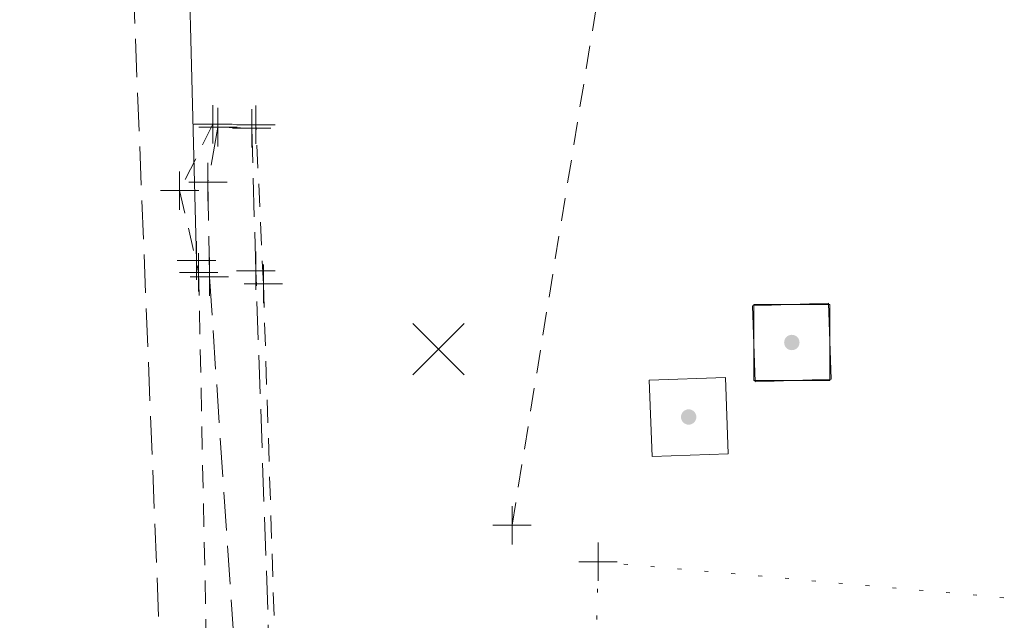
# Model space of a CAD drawing. Extents: x 146022 to 147316, y 438423 to 438809.
# Tile 285 of 322: x 147041 to 147066, y 438647 to 438663. Entities that reach past the tile are written whole.
import ezdxf

# ---------------------------------------------------------------- set-up
doc = ezdxf.new("R2010")
doc.units = 0
doc.header["$MEASUREMENT"] = 0
for name, pattern in [('DGN Style 1', [0.602689, 0.001003, -0.601686]), ('DGN Style 2', [1.00281, 0.601686, -0.401124]), ('DGN Style 3', [1.403934, 1.00281, -0.401124]), ('grltex', [0])]:
    doc.linetypes.add(name, pattern=pattern)
for name, color, linetype, lineweight in [('DR_X_Erosion_Control', 7, 'DGN Style 1', 0), ('PV_X_Shoulder', 30, 'DGN Style 3', 0), ('RD_X_Concrete_Barrier', 9, 'DGN Style 3', 0), ('RD_X_GR_Lt', 97, 'grltex', 0), ('SV_P_Control_Cells_Set', 7, 'Continuous', 0), ('SV_X_Break_Lines', 4, 'DGN Style 2', 0), ('SV_X_Random_Point (Construction)', 7, 'Continuous', 0), ('SV_X_Toe_of_Slope', 193, 'DGN Style 2', 0)]:
    doc.layers.add(name, color=color, linetype=linetype, lineweight=lineweight)
doc.layers.add('SV_X_Shot_Marker (Construction)', color=40, linetype='Continuous', lineweight=0, transparency=0.5)

# ---------------------------------------------------------------- blocks, each defined once
blk = doc.blocks.new('HUBTS_4')
at = {"layer": 'SV_P_Control_Cells_Set', "linetype": 'Continuous', "lineweight": 0}
h = blk.add_hatch(color=52, dxfattribs=at)
edge = h.paths.add_edge_path()
edge.add_arc((0, 0), 0.01, 0, 360)
at = {"layer": 'SV_P_Control_Cells_Set', "color": 52, "linetype": 'Continuous', "lineweight": 13, "flags": 128}
blk.add_lwpolyline([(-0.0495, 0.0496), (0.0495, 0.0496), (0.0495, -0.0495), (-0.0495, -0.0495), (-0.0495, 0.0496)], dxfattribs=at)
blk = doc.blocks.new('HUBTS_9')
at = {"layer": 'SV_P_Control_Cells_Set', "linetype": 'Continuous', "lineweight": 0}
h = blk.add_hatch(color=52, dxfattribs=at)
edge = h.paths.add_edge_path()
edge.add_arc((0, 0), 0.01, 0, 360)
at = {"layer": 'SV_P_Control_Cells_Set', "color": 52, "linetype": 'Continuous', "lineweight": 13, "flags": 128}
blk.add_lwpolyline([(-0.0495, 0.0496), (0.0495, 0.0496), (0.0495, -0.0495), (-0.0495, -0.0495), (-0.0495, 0.0496)], dxfattribs=at)
blk = doc.blocks.new('SVPT_760')
at = {"layer": 'SV_X_Shot_Marker (Construction)', "transparency": 33554495}
for p, q in [((0, 0.025), (0, -0.025)), ((-0.025, 0), (0.025, 0))]:
    blk.add_line(p, q, dxfattribs=at)
blk.add_point((0, 0), dxfattribs=at)
blk = doc.blocks.new('SVPT_761')
at = {"layer": 'SV_X_Shot_Marker (Construction)', "transparency": 33554495}
for p, q in [((0, 0.025), (0, -0.025)), ((-0.025, 0), (0.025, 0))]:
    blk.add_line(p, q, dxfattribs=at)
blk.add_point((0, 0), dxfattribs=at)
blk = doc.blocks.new('SVPT_762')
at = {"layer": 'SV_X_Shot_Marker (Construction)', "transparency": 33554495}
for p, q in [((0, 0.025), (0, -0.025)), ((-0.025, 0), (0.025, 0))]:
    blk.add_line(p, q, dxfattribs=at)
blk.add_point((0, 0), dxfattribs=at)
blk = doc.blocks.new('SVPT_763')
at = {"layer": 'SV_X_Shot_Marker (Construction)', "transparency": 33554495}
for p, q in [((0, 0.025), (0, -0.025)), ((-0.025, 0), (0.025, 0))]:
    blk.add_line(p, q, dxfattribs=at)
blk.add_point((0, 0), dxfattribs=at)
blk = doc.blocks.new('SVPT_775')
at = {"layer": 'SV_X_Shot_Marker (Construction)', "transparency": 33554495}
for p, q in [((0, 0.025), (0, -0.025)), ((-0.025, 0), (0.025, 0))]:
    blk.add_line(p, q, dxfattribs=at)
blk.add_point((0, 0), dxfattribs=at)
blk = doc.blocks.new('SVPT_776')
at = {"layer": 'SV_X_Shot_Marker (Construction)', "transparency": 33554495}
for p, q in [((0, 0.025), (0, -0.025)), ((-0.025, 0), (0.025, 0))]:
    blk.add_line(p, q, dxfattribs=at)
blk.add_point((0, 0), dxfattribs=at)
blk = doc.blocks.new('X_73')
at = {"layer": 'SV_X_Random_Point (Construction)', "color": 7, "linetype": 'Continuous', "lineweight": 0, "transparency": 33554559}
for p, q in [((-0.0333, -0.0334), (0.0333, 0.0334)), ((-0.0333, 0.0334), (0.0333, -0.0334))]:
    blk.add_line(p, q, dxfattribs=at)
blk = doc.blocks.new('SVPT_792')
at = {"layer": 'SV_X_Shot_Marker (Construction)', "transparency": 33554495}
for p, q in [((0, 0.025), (0, -0.025)), ((-0.025, 0), (0.025, 0))]:
    blk.add_line(p, q, dxfattribs=at)
blk.add_point((0, 0), dxfattribs=at)
blk = doc.blocks.new('SVPT_813')
at = {"layer": 'SV_X_Shot_Marker (Construction)', "transparency": 33554495}
for p, q in [((0, 0.025), (0, -0.025)), ((-0.025, 0), (0.025, 0))]:
    blk.add_line(p, q, dxfattribs=at)
blk.add_point((0, 0), dxfattribs=at)
blk = doc.blocks.new('SVPT_814')
at = {"layer": 'SV_X_Shot_Marker (Construction)', "transparency": 33554495}
for p, q in [((0, 0.025), (0, -0.025)), ((-0.025, 0), (0.025, 0))]:
    blk.add_line(p, q, dxfattribs=at)
blk.add_point((0, 0), dxfattribs=at)
blk = doc.blocks.new('SVPT_815')
at = {"layer": 'SV_X_Shot_Marker (Construction)', "transparency": 33554495}
for p, q in [((0, 0.025), (0, -0.025)), ((-0.025, 0), (0.025, 0))]:
    blk.add_line(p, q, dxfattribs=at)
blk.add_point((0, 0), dxfattribs=at)
blk = doc.blocks.new('SVPT_827')
at = {"layer": 'SV_X_Shot_Marker (Construction)', "transparency": 33554495}
for p, q in [((0, 0.025), (0, -0.025)), ((-0.025, 0), (0.025, 0))]:
    blk.add_line(p, q, dxfattribs=at)
blk.add_point((0, 0), dxfattribs=at)
blk = doc.blocks.new('SVPT_828')
at = {"layer": 'SV_X_Shot_Marker (Construction)', "transparency": 33554495}
for p, q in [((0, 0.025), (0, -0.025)), ((-0.025, 0), (0.025, 0))]:
    blk.add_line(p, q, dxfattribs=at)
blk.add_point((0, 0), dxfattribs=at)
blk = doc.blocks.new('SVPT_891')
at = {"layer": 'SV_X_Shot_Marker (Construction)', "transparency": 33554495}
for p, q in [((0, 0.025), (0, -0.025)), ((-0.025, 0), (0.025, 0))]:
    blk.add_line(p, q, dxfattribs=at)
blk.add_point((0, 0), dxfattribs=at)
blk = doc.blocks.new('HUBTS_12')
at = {"layer": 'SV_P_Control_Cells_Set', "linetype": 'Continuous', "lineweight": 0}
h = blk.add_hatch(color=52, dxfattribs=at)
edge = h.paths.add_edge_path()
edge.add_arc((0, 0), 0.01, 0, 360)
at = {"layer": 'SV_P_Control_Cells_Set', "color": 52, "linetype": 'Continuous', "lineweight": 13, "flags": 128}
blk.add_lwpolyline([(-0.0495, 0.0496), (0.0495, 0.0496), (0.0495, -0.0495), (-0.0495, -0.0495), (-0.0495, 0.0496)], dxfattribs=at)

msp = doc.modelspace()

# ---------------------------------------------------------------- linework, layer by layer
at = {"layer": 'DR_X_Erosion_Control'}
msp.add_3dface([(147055.879, 438648.608, 1118.878), (147055.015, 438611.604, 1118.451), (147085.342, 438610.355, 1130.7), (147085.457, 438645.985, 1130.777)], dxfattribs=at)
at = {"layer": 'PV_X_Shoulder'}
msp.add_polyline3d([(147040.824, 438718.505, 1118.35), (147042.832, 438691.288, 1118.255), (147043.612, 438667.827, 1118.272), (147044.519, 438645.16, 1118.2), (147045.046, 438627.664, 1118.229), (147045.593, 438607.748, 1118.245), (147046.455, 438578.728, 1118.299)], dxfattribs=at)
at = {"layer": 'RD_X_Concrete_Barrier'}
msp.add_polyline3d([(147045.985, 438659.917, 1120.912), (147045.722, 438658.487, 1120.922), (147045.762, 438656.024, 1120.905), (147046.447, 438645.885, 1121.536), (147047.05, 438628.333, 1121.572), (147047.592, 438610.928, 1121.642), (147047.731, 438600.554, 1120.847), (147047.749, 438598.255, 1120.83), (147048.16, 438596.907, 1120.841), (147048.969, 438596.944, 1120.851), (147048.877, 438600.713, 1120.852), (147048.528, 438610.979, 1118.19), (147047.934, 438628.859, 1121.561), (147047.329, 438645.962, 1121.501), (147046.97, 438656.182, 1120.861), (147046.863, 438659.888, 1120.792)], close=True, dxfattribs=at)
at = {"layer": 'RD_X_GR_Lt'}
msp.add_polyline3d([(147043.346, 438708.536, 1118.213), (147044.018, 438691.151, 1118.095), (147045.108, 438668.965, 1118.149), (147045.427, 438656.447, 1118.445)], dxfattribs=at)
at = {"layer": 'SV_X_Break_Lines'}
msp.add_polyline3d([(147045.855, 438659.992, 1118.654), (147044.987, 438658.266, 1118.389), (147045.481, 438656.137, 1118.479), (147045.701, 438645.588, 1118.296), (147046.173, 438628.016, 1118.28), (147046.77, 438610.89, 1118.243), (147047.186, 438600.675, 1118.403), (147047.096, 438598.21, 1118.374), (147048.047, 438596.784, 1118.509), (147049.021, 438596.83, 1118), (147048.539, 438611.775, 1118.19), (147048.198, 438621.397, 1118.371), (147047.811, 438634.487, 1118.372), (147047.477, 438646.207, 1118.212), (147047.167, 438655.84, 1118.179), (147046.973, 438659.979, 1118.25)], close=True, dxfattribs=at)
at = {"layer": 'SV_X_Toe_of_Slope'}
msp.add_polyline3d([(147053.639, 438649.557, 1118.133), (147056.77, 438668.838, 1117.306), (147052.661, 438691.719, 1116.489), (147053.418, 438699.968, 1117.117), (147053.133, 438718.389, 1117.027)], dxfattribs=at)

# ---------------------------------------------------------------- block references
at = {"layer": 'SV_P_Control_Cells_Set', "color": 52, "linetype": 'Continuous', "lineweight": 13}
for name, p, xscale, yscale, zscale, rotation in [('HUBTS_9', (147060.921, 438654.313, 1120.597), 19.99999999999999, 19.99999999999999, 19.99999999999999, 272.0282804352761), ('HUBTS_4', (147058.236, 438652.374, 1119.553), 20, 20, 20, 272.0282804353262)]:
    msp.add_blockref(name, p, dxfattribs=dict(at, xscale=xscale, yscale=yscale, zscale=zscale, rotation=rotation))
at = {"layer": 'SV_P_Control_Cells_Set', "color": 52, "linetype": 'Continuous', "lineweight": 13, "xscale": 20, "yscale": 20, "zscale": 20}
msp.add_blockref('HUBTS_12', (147060.921, 438654.313, 1120.597), dxfattribs=at)
at = {"layer": 'SV_X_Random_Point (Construction)', "color": 7, "linetype": 'Continuous', "lineweight": 0, "transparency": 33554559, "xscale": 20, "yscale": 20, "zscale": 20}
msp.add_blockref('X_73', (147051.723, 438654.14, 1118.106), dxfattribs=at)
at = {"layer": 'SV_X_Shot_Marker (Construction)', "transparency": 33554495, "xscale": 20, "yscale": 20, "zscale": 20}
for name, p in [('SVPT_761', (147045.855, 438659.992, 1118.654)), ('SVPT_813', (147045.985, 438659.917, 1120.912)), ('SVPT_828', (147046.863, 438659.888, 1120.792)), ('SVPT_776', (147046.973, 438659.979, 1118.25)), ('SVPT_762', (147044.987, 438658.266, 1118.389)), ('SVPT_814', (147045.722, 438658.487, 1120.922)), ('SVPT_760', (147045.427, 438656.447, 1118.445)), ('SVPT_763', (147045.481, 438656.137, 1118.479)), ('SVPT_815', (147045.762, 438656.024, 1120.905)), ('SVPT_827', (147046.97, 438656.182, 1120.861)), ('SVPT_775', (147047.167, 438655.84, 1118.179)), ('SVPT_792', (147053.639, 438649.557, 1118.133)), ('SVPT_891', (147055.879, 438648.608, 1118.878))]:
    msp.add_blockref(name, p, dxfattribs=at)

doc.saveas('drawing.dxf')
